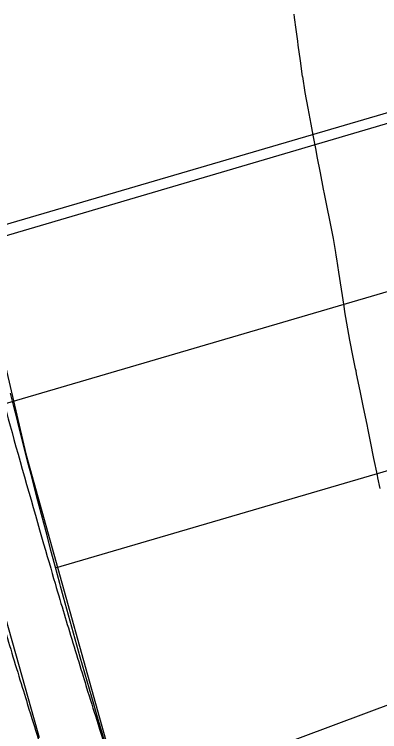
# Model space of a CAD drawing. Extents: x -70 to 701944, y -4 to 666871.
# Drawn here: x 668278.8 to 668308.6, y 656161.6 to 656220.1 of the extents above; entities that cross this region are included whole.
import ezdxf

# ---------------------------------------------------------------- set-up
doc = ezdxf.new("R2010")
doc.units = 0
for name, color, linetype in [('R_Draft', 7, 'Continuous'), ('R_Drive', 7, 'Continuous'), ('R_No Plot', 7, 'Continuous'), ('R_Proposed Const Limits', 7, 'Continuous'), ('R_Proposed Road', 7, 'Continuous'), ('T_Indications', 7, 'Continuous'), ('T_Vehicle Path Rt', 7, 'Continuous')]:
    doc.layers.add(name, color=color, linetype=linetype)

msp = doc.modelspace()

# ---------------------------------------------------------------- linework, layer by layer
at = {"layer": 'R_Draft'}
for p, q in [((668232.028, 656188.426), (668321.321, 656214.746)), ((668247.859, 656140.913), (668320.131, 656167.835))]:
    msp.add_line(p, q, dxfattribs=at)
at = {"layer": 'R_Drive'}
for p, q in [((668275.457, 656202.154), (668378.698, 656232.437)), ((668282.171, 656174.944), (668382.447, 656204.357))]:
    msp.add_line(p, q, dxfattribs=at)
at = {"layer": 'R_No Plot'}
msp.add_line((668217.223, 656170.483), (668382.638, 656219.003), dxfattribs=at)
msp.add_lwpolyline([(668221.915, 656226.584), (668268.493, 656237.565), (668273.962, 656208.989), (668279.753, 656184.24), (668287.701, 656155.706), (668291.176, 656146.581), (668251.57, 656131.168), (668244.19, 656150.993), (668230.404, 656194.02)], close=True, dxfattribs=at)
at = {"layer": 'R_Proposed Const Limits'}
msp.add_lwpolyline([(668308.615, 656181.407), (668308.43, 656182.29), (668308.389, 656182.488), (668308.104, 656183.863), (668307.821, 656185.24), (668307.626, 656186.202), (668307.541, 656186.618), (668307.264, 656187.998), (668306.978, 656189.374), (668306.691, 656190.75), (668306.641, 656190.989), (668306.603, 656191.17), (668306.407, 656192.125), (668306.126, 656193.499), (668305.882, 656194.882), (668305.74, 656195.795), (668305.666, 656196.271), (668305.453, 656197.658), (668305.243, 656199.041), (668305.082, 656200.116), (668305.037, 656200.42), (668305.004, 656200.642), (668304.797, 656201.783), (668304.527, 656203.131), (668304.26, 656204.474), (668304.075, 656205.419), (668303.998, 656205.812), (668303.74, 656207.143), (668303.486, 656208.468), (668303.389, 656208.975), (668303.236, 656209.786), (668303.159, 656210.192), (668302.99, 656211.096), (668302.749, 656212.398), (668302.512, 656213.691), (668302.298, 656214.974), (668302.297, 656214.98), (668302.118, 656216.267), (668301.943, 656217.544), (668301.899, 656217.866), (668301.772, 656218.81), (668301.64, 656219.804), (668301.605, 656220.064)], dxfattribs=at)
at = {"layer": 'R_Proposed Road'}
for points in [[(668287.019, 656157.903), (668285.586, 656162.78), (668285.121, 656164.393), (668284.191, 656167.665), (668282.833, 656172.558), (668282.588, 656173.46), (668282.533, 656173.662), (668282.153, 656175.067), (668281.775, 656176.475), (668281.514, 656177.459), (668281.401, 656177.884), (668281.029, 656179.296), (668280.661, 656180.708), (668280.295, 656182.121), (668280.232, 656182.367), (668280.184, 656182.553), (668279.933, 656183.534), (668279.574, 656184.946), (668279.219, 656186.357), (668278.987, 656187.283), (668278.867, 656187.767), (668278.519, 656189.174)], [(668280.882, 656161.085), (668280.412, 656162.711), (668279.474, 656166.006), (668278.104, 656170.935)]]:
    msp.add_lwpolyline(points, dxfattribs=at)
at = {"layer": 'T_Indications'}
for points in [[(668265.014, 656246.689), (668265.364, 656244.73), (668265.708, 656242.801), (668266.421, 656238.95), (668266.789, 656237.02), (668267.912, 656231.243), (668268.695, 656227.398), (668271.145, 656215.884), (668272.913, 656208.237), (668276.716, 656193.008), (668278.751, 656185.428), (668282.003, 656174.113), (668283.118, 656170.356), (668284.844, 656164.721), (668285.429, 656162.839), (668286.605, 656159.121), (668287.21, 656157.248), (668287.822, 656155.355)], [(668260.092, 656245.81), (668260.442, 656243.852), (668260.789, 656241.907), (668261.508, 656238.023), (668261.878, 656236.08), (668263.01, 656230.26), (668263.798, 656226.386), (668266.266, 656214.786), (668268.048, 656207.082), (668271.879, 656191.74), (668273.93, 656184.103), (668277.205, 656172.704), (668278.329, 656168.917), (668280.068, 656163.244), (668280.655, 656161.353), (668281.844, 656157.593), (668282.453, 656155.71), (668283.065, 656153.817)], [(668256.646, 656245.195), (668256.996, 656243.237), (668257.345, 656241.281), (668258.069, 656237.375), (668258.44, 656235.423), (668259.578, 656229.571), (668260.371, 656225.678), (668262.852, 656214.018), (668264.642, 656206.273), (668268.494, 656190.852), (668270.555, 656183.176), (668273.847, 656171.718), (668274.978, 656167.909), (668276.724, 656162.21), (668277.314, 656160.312), (668278.511, 656156.524), (668279.122, 656154.634), (668279.734, 656152.74)], [(668257.139, 656245.283), (668257.488, 656243.324), (668257.837, 656241.37), (668258.56, 656237.467), (668258.931, 656235.517), (668260.068, 656229.67), (668260.86, 656225.779), (668263.339, 656214.127), (668265.129, 656206.389), (668268.977, 656190.979), (668271.037, 656183.308), (668274.327, 656171.859), (668275.456, 656168.053), (668277.202, 656162.357), (668277.791, 656160.461), (668278.987, 656156.677), (668279.598, 656154.787), (668280.21, 656152.894)]]:
    msp.add_open_spline(points, degree=3, dxfattribs=at)
at = {"layer": 'T_Vehicle Path Rt'}
msp.add_arc((668919.004, 656390.918), 690.197, 184.287093, 204.123313, dxfattribs=at)

doc.saveas('drawing.dxf')
